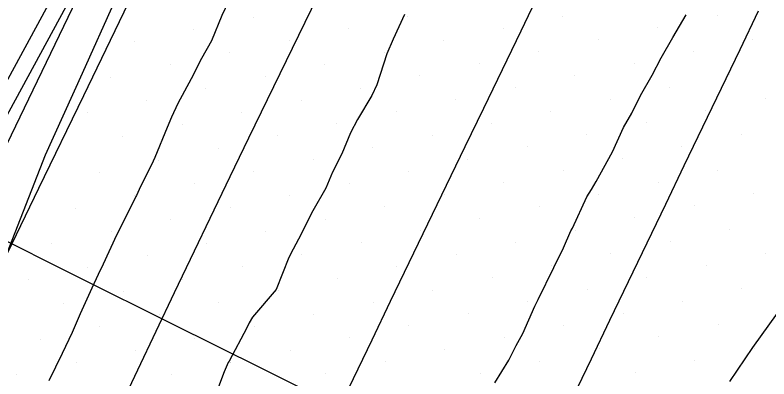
# Model space of a CAD drawing. Extents: x 2354170 to 2357230, y 866100 to 868290.
# Drawn here: x 2355756.31 to 2355800.25, y 867196 to 867217.21 of the extents above; entities that cross this region are included whole.
import ezdxf

# ---------------------------------------------------------------- set-up
doc = ezdxf.new("R2010")
doc.units = 0
for name, color, linetype in [('Default', 7, 'Continuous'), ('DTM Contours Minor', 7, 'Continuous'), ('Exist DTM Breakline', 7, 'Continuous'), ('Exist DTM Scan Elevation Point', 7, 'Continuous'), ('Exist Roads EOP', 7, 'Continuous'), ('Exist Structure Major Box Culvert or Tunnel Topo', 7, 'Continuous'), ('PH Exist DTM Breakline', 7, 'Continuous'), ('Scratch_Level_0', 7, 'Continuous')]:
    doc.layers.add(name, color=color, linetype=linetype)

msp = doc.modelspace()

# ---------------------------------------------------------------- linework, layer by layer
at = {"layer": 'Default'}
for points in [[(2355784.647, 867275.994), (2355777.538, 867259.418), (2355776.845, 867258.016), (2355775.647, 867257.738), (2355774.531, 867255.672), (2355765.361, 867230.998), (2355764.927, 867230.155), (2355758.745, 867218.765), (2355746.405, 867196.031), (2355744.83, 867192.111), (2355741.779, 867186.373)], [(2355762.094, 867218.001), (2355760.212, 867213.811), (2355758.067, 867209.04), (2355755.813, 867203.272)], [(2355768.756, 867218.039), (2355768.366, 867217.185), (2355767.753, 867215.705), (2355767.164, 867214.671), (2355766.577, 867213.485), (2355765.802, 867212.058), (2355765.426, 867211.249), (2355765.174, 867210.657), (2355764.446, 867208.9), (2355764.354, 867208.686), (2355763.539, 867207.04), (2355763.388, 867206.686), (2355763.34, 867206.634), (2355762.374, 867204.675), (2355762.215, 867204.381), (2355761.446, 867202.682), (2355761.151, 867202.087), (2355760.778, 867201.294), (2355760.092, 867199.79), (2355759.638, 867198.706), (2355759.059, 867197.476), (2355758.271, 867195.887)], [(2355779.011, 867217.25), (2355778.337, 867215.814), (2355777.969, 867214.941), (2355777.392, 867213.146), (2355777.108, 867212.513), (2355776.267, 867211.113), (2355775.864, 867210.339), (2355775.346, 867209.121), (2355774.801, 867208.044), (2355774.423, 867207.129), (2355773.667, 867205.797), (2355772.824, 867204.15), (2355772.507, 867203.567), (2355772.271, 867203.083), (2355771.529, 867201.216), (2355770.143, 867199.602), (2355769.946, 867199.266), (2355769.813, 867198.974), (2355768.778, 867197.041), (2355768.735, 867196.95), (2355768.503, 867196.419), (2355767.829, 867194.671)], [(2355784.277, 867195.779), (2355785.087, 867197.089), (2355785.519, 867197.955), (2355785.899, 867198.642), (2355786.603, 867200.236), (2355786.805, 867200.63), (2355787.706, 867202.504), (2355788.271, 867203.643), (2355788.696, 867204.623), (2355788.79, 867204.784), (2355789.632, 867206.618), (2355789.908, 867207.042), (2355790.18, 867207.515), (2355791.129, 867209.232), (2355791.762, 867210.66), (2355792.248, 867211.489), (2355792.767, 867212.529), (2355793.432, 867213.704), (2355793.965, 867214.717), (2355794.639, 867215.903), (2355795.419, 867217.223)], [(2355797.97, 867195.84), (2355799.303, 867197.829), (2355800.737, 867199.832)]]:
    msp.add_lwpolyline(points, dxfattribs=at)
at = {"layer": 'DTM Contours Minor'}
msp.add_lwpolyline([(2355759.629, 867218.392), (2355746.587, 867194.363), (2355745.559, 867191.805), (2355733.636, 867169.387), (2355731.896, 867165.043), (2355731.818, 867164.849), (2355726.752, 867151.267), (2355726.487, 867150.763), (2355726.02, 867150.273), (2355713.061, 867128.062), (2355712.197, 867125.899), (2355701.14, 867102.839), (2355700.037, 867100.909), (2355699.35, 867098.997), (2355687.515, 867074.825), (2355684.743, 867069.164), (2355683.799, 867066.86), (2355676.968, 867054.578)], dxfattribs=at)
at = {"layer": 'Exist DTM Breakline'}
for points in [[(2355755.87, 867180.758), (2355756.959, 867183.008), (2355758.053, 867185.256), (2355759.146, 867187.504), (2355760.24, 867189.753), (2355761.318, 867192.008), (2355762.387, 867194.268), (2355763.455, 867196.528), (2355764.524, 867198.788), (2355765.601, 867201.044), (2355768.85, 867207.804), (2355769.939, 867210.055), (2355773.217, 867216.8), (2355774.302, 867219.052)], [(2355774.948, 867193.774), (2355776.031, 867196.027), (2355777.114, 867198.28), (2355778.197, 867200.534), (2355779.28, 867202.787), (2355780.366, 867205.039), (2355781.454, 867207.29), (2355782.542, 867209.541), (2355783.629, 867211.792), (2355784.714, 867214.044), (2355785.798, 867216.297), (2355786.882, 867218.55)], [(2355799.628, 867217.438), (2355798.545, 867215.185), (2355797.463, 867212.931), (2355796.379, 867210.679), (2355795.294, 867208.426), (2355794.21, 867206.173), (2355793.126, 867203.921), (2355792.044, 867201.667), (2355790.962, 867199.413), (2355789.88, 867197.159), (2355788.799, 867194.905)]]:
    msp.add_lwpolyline(points, dxfattribs=at)
at = {"layer": 'Exist DTM Scan Elevation Point'}
for p, q in [((2355770.189, 867217.091), (2355770.189, 867217.091)), ((2355779.203, 867217.123), (2355779.203, 867217.123)), ((2355788.217, 867217.154), (2355788.217, 867217.154)), ((2355797.23, 867217.186), (2355797.23, 867217.186)), ((2355766.724, 867216.385), (2355766.724, 867216.385)), ((2355775.738, 867216.417), (2355775.738, 867216.417)), ((2355784.752, 867216.449), (2355784.752, 867216.449)), ((2355793.766, 867216.48), (2355793.766, 867216.48)), ((2355763.26, 867215.68), (2355763.26, 867215.68)), ((2355772.274, 867215.711), (2355772.274, 867215.711)), ((2355781.288, 867215.743), (2355781.288, 867215.743)), ((2355790.302, 867215.775), (2355790.302, 867215.775)), ((2355799.315, 867215.806), (2355799.315, 867215.806)), ((2355768.809, 867215.006), (2355768.809, 867215.006)), ((2355777.823, 867215.038), (2355777.823, 867215.038)), ((2355786.837, 867215.069), (2355786.837, 867215.069)), ((2355795.851, 867215.101), (2355795.851, 867215.101)), ((2355783.373, 867214.364), (2355783.373, 867214.364)), ((2355792.387, 867214.395), (2355792.387, 867214.395)), ((2355765.345, 867214.3), (2355765.345, 867214.3)), ((2355774.359, 867214.332), (2355774.359, 867214.332)), ((2355761.881, 867213.595), (2355761.881, 867213.595)), ((2355770.894, 867213.626), (2355770.894, 867213.626)), ((2355779.908, 867213.658), (2355779.908, 867213.658)), ((2355788.922, 867213.69), (2355788.922, 867213.69)), ((2355797.936, 867213.721), (2355797.936, 867213.721)), ((2355767.43, 867212.921), (2355767.43, 867212.921)), ((2355776.444, 867212.953), (2355776.444, 867212.953)), ((2355785.458, 867212.984), (2355785.458, 867212.984)), ((2355794.472, 867213.016), (2355794.472, 867213.016)), ((2355763.966, 867212.215), (2355763.966, 867212.215)), ((2355772.979, 867212.247), (2355772.979, 867212.247)), ((2355781.993, 867212.279), (2355781.993, 867212.279)), ((2355791.007, 867212.31), (2355791.007, 867212.31)), ((2355800.021, 867212.342), (2355800.021, 867212.342)), ((2355760.501, 867211.51), (2355760.501, 867211.51)), ((2355769.515, 867211.541), (2355769.515, 867211.541)), ((2355778.529, 867211.573), (2355778.529, 867211.573)), ((2355787.543, 867211.605), (2355787.543, 867211.605)), ((2355796.557, 867211.637), (2355796.557, 867211.637)), ((2355775.064, 867210.868), (2355775.064, 867210.868)), ((2355784.078, 867210.899), (2355784.078, 867210.899)), ((2355793.092, 867210.931), (2355793.092, 867210.931)), ((2355766.051, 867210.836), (2355766.051, 867210.836)), ((2355762.586, 867210.13), (2355762.586, 867210.13)), ((2355771.6, 867210.162), (2355771.6, 867210.162)), ((2355780.614, 867210.194), (2355780.614, 867210.194)), ((2355789.628, 867210.225), (2355789.628, 867210.225)), ((2355798.641, 867210.257), (2355798.641, 867210.257)), ((2355795.177, 867209.552), (2355795.177, 867209.552)), ((2355768.136, 867209.456), (2355768.136, 867209.456)), ((2355777.149, 867209.488), (2355777.149, 867209.488)), ((2355786.163, 867209.52), (2355786.163, 867209.52)), ((2355764.671, 867208.751), (2355764.671, 867208.751)), ((2355773.685, 867208.783), (2355773.685, 867208.783)), ((2355782.699, 867208.814), (2355782.699, 867208.814)), ((2355791.713, 867208.846), (2355791.713, 867208.846)), ((2355761.207, 867208.045), (2355761.207, 867208.045)), ((2355770.221, 867208.077), (2355770.221, 867208.077)), ((2355779.234, 867208.109), (2355779.234, 867208.109)), ((2355788.248, 867208.14), (2355788.248, 867208.14)), ((2355797.262, 867208.172), (2355797.262, 867208.172)), ((2355766.756, 867207.371), (2355766.756, 867207.371)), ((2355775.77, 867207.403), (2355775.77, 867207.403)), ((2355784.784, 867207.435), (2355784.784, 867207.435)), ((2355793.798, 867207.467), (2355793.798, 867207.467)), ((2355763.292, 867206.666), (2355763.292, 867206.666)), ((2355772.306, 867206.698), (2355772.306, 867206.698)), ((2355781.319, 867206.729), (2355781.319, 867206.729)), ((2355790.333, 867206.761), (2355790.333, 867206.761)), ((2355799.347, 867206.793), (2355799.347, 867206.793)), ((2355777.855, 867206.024), (2355777.855, 867206.024)), ((2355786.869, 867206.055), (2355786.869, 867206.055)), ((2355795.883, 867206.087), (2355795.883, 867206.087)), ((2355759.827, 867205.96), (2355759.827, 867205.96)), ((2355768.841, 867205.992), (2355768.841, 867205.992)), ((2355765.377, 867205.287), (2355765.377, 867205.287)), ((2355774.391, 867205.318), (2355774.391, 867205.318)), ((2355783.404, 867205.35), (2355783.404, 867205.35)), ((2355792.418, 867205.382), (2355792.418, 867205.382)), ((2355797.968, 867204.708), (2355797.968, 867204.708)), ((2355761.912, 867204.581), (2355761.912, 867204.581)), ((2355770.926, 867204.613), (2355770.926, 867204.613)), ((2355779.94, 867204.644), (2355779.94, 867204.644)), ((2355788.954, 867204.676), (2355788.954, 867204.676)), ((2355758.448, 867203.875), (2355758.448, 867203.875)), ((2355767.462, 867203.907), (2355767.462, 867203.907)), ((2355776.476, 867203.939), (2355776.476, 867203.939)), ((2355785.489, 867203.97), (2355785.489, 867203.97)), ((2355794.503, 867204.002), (2355794.503, 867204.002)), ((2355763.997, 867203.202), (2355763.997, 867203.202)), ((2355773.011, 867203.233), (2355773.011, 867203.233)), ((2355782.025, 867203.265), (2355782.025, 867203.265)), ((2355791.039, 867203.297), (2355791.039, 867203.297)), ((2355800.053, 867203.328), (2355800.053, 867203.328)), ((2355760.533, 867202.496), (2355760.533, 867202.496)), ((2355769.547, 867202.528), (2355769.547, 867202.528)), ((2355778.561, 867202.559), (2355778.561, 867202.559)), ((2355787.574, 867202.591), (2355787.574, 867202.591)), ((2355796.588, 867202.623), (2355796.588, 867202.623)), ((2355757.068, 867201.79), (2355757.068, 867201.79)), ((2355766.082, 867201.822), (2355766.082, 867201.822)), ((2355775.096, 867201.854), (2355775.096, 867201.854)), ((2355784.11, 867201.885), (2355784.11, 867201.885)), ((2355793.124, 867201.917), (2355793.124, 867201.917)), ((2355780.646, 867201.18), (2355780.646, 867201.18)), ((2355789.659, 867201.212), (2355789.659, 867201.212)), ((2355798.673, 867201.243), (2355798.673, 867201.243)), ((2355762.618, 867201.117), (2355762.618, 867201.117)), ((2355771.632, 867201.148), (2355771.632, 867201.148)), ((2355759.153, 867200.411), (2355759.153, 867200.411)), ((2355768.167, 867200.443), (2355768.167, 867200.443)), ((2355777.181, 867200.474), (2355777.181, 867200.474)), ((2355786.195, 867200.506), (2355786.195, 867200.506)), ((2355795.209, 867200.538), (2355795.209, 867200.538)), ((2355764.703, 867199.737), (2355764.703, 867199.737)), ((2355773.717, 867199.769), (2355773.717, 867199.769)), ((2355782.731, 867199.8), (2355782.731, 867199.8)), ((2355791.744, 867199.832), (2355791.744, 867199.832)), ((2355761.238, 867199.032), (2355761.238, 867199.032)), ((2355770.252, 867199.063), (2355770.252, 867199.063)), ((2355779.266, 867199.095), (2355779.266, 867199.095)), ((2355788.28, 867199.127), (2355788.28, 867199.127)), ((2355797.294, 867199.158), (2355797.294, 867199.158)), ((2355757.774, 867198.326), (2355757.774, 867198.326)), ((2355766.788, 867198.358), (2355766.788, 867198.358)), ((2355775.802, 867198.389), (2355775.802, 867198.389)), ((2355784.815, 867198.421), (2355784.815, 867198.421)), ((2355793.829, 867198.453), (2355793.829, 867198.453)), ((2355772.337, 867197.684), (2355772.337, 867197.684)), ((2355781.351, 867197.715), (2355781.351, 867197.715)), ((2355790.365, 867197.747), (2355790.365, 867197.747)), ((2355799.379, 867197.779), (2355799.379, 867197.779)), ((2355763.323, 867197.652), (2355763.323, 867197.652)), ((2355759.859, 867196.947), (2355759.859, 867196.947)), ((2355768.873, 867196.978), (2355768.873, 867196.978)), ((2355777.887, 867197.01), (2355777.887, 867197.01)), ((2355786.9, 867197.042), (2355786.9, 867197.042)), ((2355795.914, 867197.073), (2355795.914, 867197.073)), ((2355792.45, 867196.368), (2355792.45, 867196.368)), ((2355756.395, 867196.241), (2355756.395, 867196.241)), ((2355765.408, 867196.273), (2355765.408, 867196.273)), ((2355774.422, 867196.304), (2355774.422, 867196.304)), ((2355783.436, 867196.336), (2355783.436, 867196.336))]:
    msp.add_line(p, q, dxfattribs=at)
at = {"layer": 'Exist Roads EOP'}
msp.add_lwpolyline([(2355762.904, 867217.904), (2355760.289, 867212.504), (2355757.671, 867207.105), (2355755.053, 867201.706), (2355752.435, 867196.308), (2355749.819, 867190.908), (2355747.206, 867185.507), (2355744.599, 867180.103), (2355741.999, 867174.695), (2355739.41, 867169.282), (2355736.832, 867163.865), (2355734.259, 867158.444), (2355731.689, 867153.023)], dxfattribs=at)
at = {"layer": 'Exist Structure Major Box Culvert or Tunnel Topo'}
msp.add_lwpolyline([(2355727.786, 867217.987), (2355733.156, 867215.311), (2355738.527, 867212.636), (2355743.898, 867209.962), (2355749.269, 867207.288), (2355754.639, 867204.612), (2355760.009, 867201.936), (2355765.379, 867199.259), (2355770.748, 867196.58), (2355776.116, 867193.899), (2355781.483, 867191.218), (2355786.851, 867188.538), (2355792.22, 867185.859), (2355797.588, 867183.179), (2355802.957, 867180.502), (2355808.328, 867177.827), (2355813.699, 867175.153), (2355819.062, 867172.464), (2355824.401, 867169.727), (2355829.729, 867166.969), (2355834.221, 867164.641)], dxfattribs=at)
at = {"layer": 'PH Exist DTM Breakline'}
msp.add_lwpolyline([(2355733.904, 867164.206), (2355765.776, 867230.345), (2355778.661, 867257.301), (2355790.614, 867284.252), (2355803.107, 867308.043), (2355817.409, 867336.922), (2355827.772, 867359.525), (2355841.278, 867386.994), (2355852.798, 867412.529), (2355867.28, 867441.904), (2355883.374, 867474.253), (2355896.796, 867502.102), (2355908.86, 867526.367), (2355922.081, 867554.096), (2355936.076, 867582.784), (2355949.187, 867610.376), (2355961.672, 867635.798), (2355976.85, 867667.702), (2355992.257, 867701.069), (2355996.148, 867709.73)], dxfattribs=at)
at = {"layer": 'Scratch_Level_0'}
for p, q in [((2355757.068, 867201.791), (2355757.068, 867201.791)), ((2355759.153, 867200.411), (2355759.153, 867200.411)), ((2355761.238, 867199.032), (2355761.238, 867199.032)), ((2355757.773, 867198.326), (2355757.773, 867198.326)), ((2355763.323, 867197.653), (2355763.323, 867197.653)), ((2355759.858, 867196.947), (2355759.858, 867196.947)), ((2355768.872, 867196.979), (2355768.872, 867196.979)), ((2355756.394, 867196.241), (2355756.394, 867196.241)), ((2355765.408, 867196.273), (2355765.408, 867196.273))]:
    msp.add_line(p, q, dxfattribs=at)

doc.saveas('drawing.dxf')
